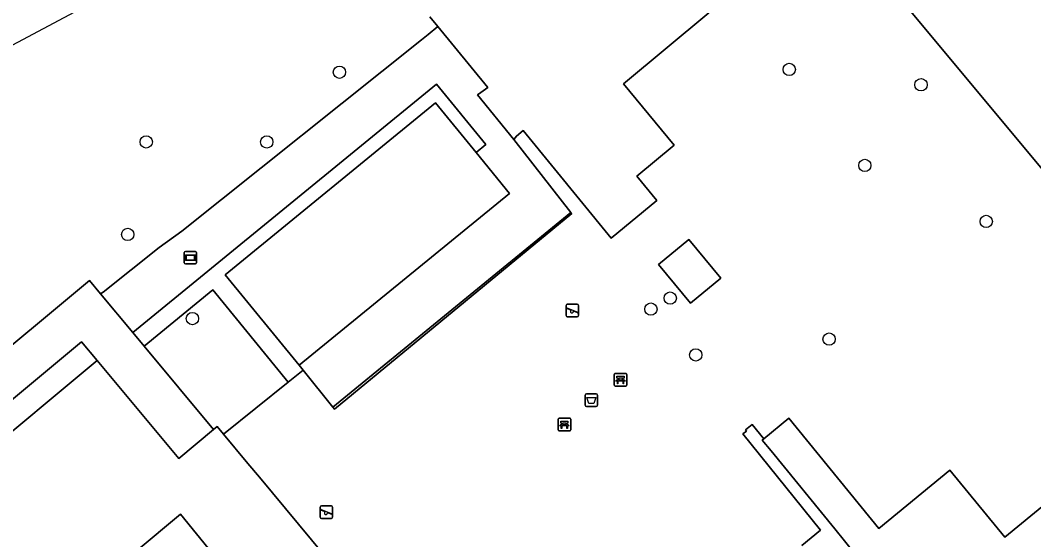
# Model space of a CAD drawing. Extents: x 162073 to 163043, y 381818 to 382561.
# Drawn here: x 162521.9 to 162602.4, y 381957.1 to 381998.3 of the extents above; entities that cross this region are included whole.
import ezdxf

# ---------------------------------------------------------------- set-up
doc = ezdxf.new("R2010")
doc.units = 0
for name, color, linetype in [('IMGEO_Afvalbak', 7, 'Continuous'), ('IMGEO_Bank', 7, 'Continuous'), ('IMGEO_Boom', 7, 'Continuous'), ('IMGEO_Erf', 7, 'Continuous'), ('IMGEO_Groenvoorziening', 7, 'Continuous'), ('IMGEO_Hek', 7, 'Continuous'), ('IMGEO_Informatiebord', 7, 'Continuous'), ('IMGEO_Muur', 7, 'Continuous'), ('IMGEO_Pand', 7, 'Continuous'), ('IMGEO_Pand_vergunning_verleend', 7, 'Continuous'), ('IMGEO_Speelvoorziening', 7, 'Continuous'), ('IMGEO_Voetpad_open', 7, 'Continuous')]:
    doc.layers.add(name, color=color, linetype=linetype)

msp = doc.modelspace()

# ---------------------------------------------------------------- linework, layer by layer
at = {"layer": 'IMGEO_Afvalbak'}
for p, q in [((162566.798, 381967.744), (162566.798, 381968.544)), ((162566.798, 381968.544), (162566.798, 381967.744)), ((162566.898, 381968.644), (162567.688, 381968.644)), ((162567.688, 381968.644), (162566.898, 381968.644)), ((162567.788, 381968.544), (162567.788, 381967.744)), ((162567.788, 381967.744), (162567.788, 381968.544)), ((162567.688, 381967.644), (162566.898, 381967.644)), ((162566.898, 381967.644), (162567.688, 381967.644))]:
    msp.add_line(p, q, dxfattribs=at)
msp.add_lwpolyline([(162566.941, 381968.358), (162567.645, 381968.358), (162567.496, 381967.888), (162567.09, 381967.888), (162566.941, 381968.358)], dxfattribs=at)
for centre, start, end in [((162566.898, 381968.544), 90, 180), ((162566.898, 381968.544), 90, 180), ((162567.688, 381968.544), 0, 90), ((162567.688, 381968.544), 360, 90), ((162566.898, 381967.744), 180, 270), ((162566.898, 381967.744), 180, 270), ((162567.688, 381967.744), 270, 0), ((162567.688, 381967.744), 270, 0)]:
    msp.add_arc(centre, 0.1, start, end, dxfattribs=at)
at = {"layer": 'IMGEO_Bank'}
for p, q in [((162569.115, 381969.339), (162569.115, 381970.18)), ((162569.115, 381970.18), (162569.115, 381969.339)), ((162569.19, 381970.264), (162570.031, 381970.264)), ((162570.031, 381970.264), (162569.19, 381970.264)), ((162569.424, 381969.77), (162569.424, 381969.876)), ((162569.468, 381969.876), (162569.468, 381969.77)), ((162569.756, 381969.882), (162569.474, 381969.882)), ((162569.762, 381969.77), (162569.762, 381969.876)), ((162569.806, 381969.876), (162569.806, 381969.77)), ((162570.115, 381970.189), (162570.115, 381969.348)), ((162570.115, 381969.348), (162570.115, 381970.189)), ((162570.04, 381969.264), (162569.199, 381969.264)), ((162569.199, 381969.264), (162570.04, 381969.264)), ((162569.812, 381969.662), (162569.419, 381969.662)), ((162569.474, 381969.764), (162569.756, 381969.764)), ((162564.654, 381965.783), (162564.654, 381966.624)), ((162564.654, 381966.624), (162564.654, 381965.783)), ((162564.729, 381966.708), (162565.57, 381966.708)), ((162565.57, 381966.708), (162564.729, 381966.708)), ((162565.654, 381966.633), (162565.654, 381965.792)), ((162565.654, 381965.792), (162565.654, 381966.633)), ((162565.351, 381966.106), (162564.958, 381966.106)), ((162564.963, 381966.214), (162564.963, 381966.32)), ((162565.007, 381966.32), (162565.007, 381966.214)), ((162565.295, 381966.326), (162565.013, 381966.326)), ((162565.013, 381966.208), (162565.295, 381966.208)), ((162565.301, 381966.214), (162565.301, 381966.32)), ((162565.345, 381966.32), (162565.345, 381966.214)), ((162565.579, 381965.708), (162564.738, 381965.708)), ((162564.738, 381965.708), (162565.579, 381965.708))]:
    msp.add_line(p, q, dxfattribs=at)
for points in [[(162569.418, 381969.882), (162569.332, 381969.882), (162569.332, 381970.043), (162569.895, 381970.043), (162569.895, 381969.882), (162569.812, 381969.882)], [(162569.362, 381969.662), (162569.22, 381969.662), (162569.332, 381969.764), (162569.418, 381969.764)], [(162569.412, 381969.655), (162569.412, 381969.448), (162569.369, 381969.448), (162569.369, 381969.655)], [(162569.812, 381969.764), (162569.895, 381969.764), (162570.007, 381969.662), (162569.868, 381969.662)], [(162569.862, 381969.655), (162569.862, 381969.448), (162569.818, 381969.448), (162569.818, 381969.655)], [(162564.901, 381966.106), (162564.759, 381966.106), (162564.871, 381966.208), (162564.957, 381966.208)], [(162564.957, 381966.326), (162564.871, 381966.326), (162564.871, 381966.487), (162565.434, 381966.487), (162565.434, 381966.326), (162565.351, 381966.326)], [(162564.951, 381966.099), (162564.951, 381965.892), (162564.908, 381965.892), (162564.908, 381966.099)], [(162565.351, 381966.208), (162565.434, 381966.208), (162565.546, 381966.106), (162565.407, 381966.106)], [(162565.401, 381966.099), (162565.401, 381965.892), (162565.357, 381965.892), (162565.357, 381966.099)]]:
    msp.add_lwpolyline(points, dxfattribs=at)
for centre, radius, start, end in [((162569.193, 381970.186), 0.0779, 92.4484, 184.28452), ((162569.193, 381970.186), 0.0779, 92.4484, 184.28452), ((162569.417, 381969.875), 0.00671, 2.89567, 87.10433), ((162569.474, 381969.875), 0.00671, 92.89567, 177.10433), ((162569.756, 381969.875), 0.00671, 2.89567, 87.10433), ((162569.813, 381969.875), 0.00671, 92.89567, 177.10433), ((162570.037, 381970.186), 0.0779, 2.4484, 94.28452), ((162570.037, 381970.186), 0.0779, 2.4484, 94.28452), ((162569.193, 381969.342), 0.0779, 182.4484, 274.28452), ((162569.193, 381969.342), 0.0779, 182.4484, 274.28452), ((162569.362, 381969.655), 0.00671, 2.89567, 87.10433), ((162569.419, 381969.655), 0.00671, 92.89567, 177.10433), ((162569.417, 381969.771), 0.00671, 272.89567, 357.10433), ((162569.474, 381969.771), 0.00671, 182.89567, 267.10433), ((162569.756, 381969.771), 0.00671, 272.89567, 357.10433), ((162569.813, 381969.771), 0.00671, 182.89567, 267.10433), ((162569.811, 381969.655), 0.00671, 2.89567, 87.10433), ((162569.868, 381969.655), 0.00671, 92.89567, 177.10433), ((162570.037, 381969.342), 0.0779, 272.4484, 4.28452), ((162570.037, 381969.342), 0.0779, 272.4484, 4.28452), ((162564.732, 381966.63), 0.0779, 92.4484, 184.28452), ((162564.732, 381966.63), 0.0779, 92.4484, 184.28452), ((162565.576, 381966.63), 0.0779, 2.4484, 94.28452), ((162565.576, 381966.63), 0.0779, 2.4484, 94.28452), ((162564.901, 381966.099), 0.00671, 2.89567, 87.10433), ((162564.958, 381966.099), 0.00671, 92.89567, 177.10433), ((162564.956, 381966.319), 0.00671, 2.89567, 87.10433), ((162564.956, 381966.215), 0.00671, 272.89567, 357.10433), ((162565.013, 381966.319), 0.00671, 92.89567, 177.10433), ((162565.013, 381966.215), 0.00671, 182.89567, 267.10433), ((162565.295, 381966.319), 0.00671, 2.89567, 87.10433), ((162565.295, 381966.215), 0.00671, 272.89567, 357.10433), ((162565.352, 381966.319), 0.00671, 92.89567, 177.10433), ((162565.352, 381966.215), 0.00671, 182.89567, 267.10433), ((162565.35, 381966.099), 0.00671, 2.89567, 87.10433), ((162565.407, 381966.099), 0.00671, 92.89567, 177.10433), ((162564.732, 381965.786), 0.0779, 182.4484, 274.28452), ((162564.732, 381965.786), 0.0779, 182.4484, 274.28452), ((162565.576, 381965.786), 0.0779, 272.4484, 4.28452), ((162565.576, 381965.786), 0.0779, 272.4484, 4.28452)]:
    msp.add_arc(centre, radius, start, end, dxfattribs=at)
at = {"layer": 'IMGEO_Boom'}
for centre in [(162583.023, 381994.392), (162547.279, 381994.176), (162593.486, 381993.182), (162531.935, 381988.638), (162541.511, 381988.635), (162589.024, 381986.778), (162598.665, 381982.328), (162530.459, 381981.298), (162573.559, 381976.246), (162572.024, 381975.37), (162535.6, 381974.616), (162586.188, 381972.989), (162575.586, 381971.73)]:
    msp.add_circle(centre, 0.489, dxfattribs=at)
at = {"layer": 'IMGEO_Erf'}
for points in [[(162603.283, 381986.282), (162591.851, 382000)], [(162576.619, 381998.877), (162569.838, 381993.258), (162573.877, 381988.381), (162570.898, 381985.912), (162572.494, 381983.984), (162568.882, 381980.991), (162561.881, 381989.541), (162561.347, 381989.103), (162561.149, 381988.838), (162565.666, 381983.047), (162565.74, 381982.952), (162546.891, 381967.439), (162546.755, 381967.578), (162544.401, 381970.512), (162543.219, 381969.567), (162538.067, 381965.451), (162540.007, 381963.125), (162540.919, 381962.03), (162548.165, 381953.339)], [(162489.378, 381945.994), (162527.417, 381977.65), (162528.308, 381976.582), (162528.501, 381976.707), (162532.971, 381980.258), (162534.748, 381981.552), (162553.796, 381996.747), (162554.326, 381997.17), (162555.107, 381997.793), (162554.469, 381998.57)], [(162584.006, 381956.601), (162585.51, 381957.818), (162579.335, 381965.469), (162579.619, 381965.685), (162579.531, 381965.793), (162580.073, 381966.206), (162580.989, 381965.07), (162582.996, 381966.707), (162590.131, 381957.956), (162595.778, 381962.577), (162600.14, 381957.261), (162625.783, 381978.273)], [(162521.92, 381932.008), (162522.115, 381931.767), (162521.874, 381931.571), (162523.331, 381929.779), (162542.062, 381945.012), (162540.598, 381946.811), (162540.505, 381946.734), (162540.309, 381946.974), (162542.837, 381949.03), (162538.114, 381954.837), (162534.655, 381959.09), (162507.558, 381936.537)]]:
    msp.add_lwpolyline(points, dxfattribs=at)
msp.add_lwpolyline([(162575.18, 381975.846), (162572.642, 381978.912), (162575.046, 381980.902), (162577.584, 381977.836)], close=True, dxfattribs=at)
at = {"layer": 'IMGEO_Groenvoorziening'}
for points in [[(162538.067, 381965.451), (162543.219, 381969.567), (162537.237, 381976.898), (162531.773, 381972.431), (162537.29, 381965.824), (162537.565, 381966.054)], [(162528.039, 381971.287), (162526.778, 381972.779), (162491.482, 381943.405), (162499.145, 381934.054), (162505.384, 381939.152), (162498.859, 381947.001)]]:
    msp.add_lwpolyline(points, close=True, dxfattribs=at)
at = {"layer": 'IMGEO_Hek'}
for points in [[(162554.326, 381997.17), (162555.107, 381997.793)], [(162561.149, 381988.838), (162565.666, 381983.047)], [(162544.081, 381970.91), (162544.401, 381970.512)], [(162544.401, 381970.512), (162546.755, 381967.578)], [(162579.531, 381965.793), (162580.073, 381966.206)], [(162580.073, 381966.206), (162580.989, 381965.07)]]:
    msp.add_lwpolyline(points, dxfattribs=at)
at = {"layer": 'IMGEO_Informatiebord'}
for p, q in [((162534.946, 381979.052), (162534.946, 381979.852)), ((162534.946, 381979.852), (162534.946, 381979.052)), ((162535.046, 381979.952), (162535.836, 381979.952)), ((162535.836, 381979.952), (162535.046, 381979.952)), ((162535.936, 381979.852), (162535.936, 381979.052)), ((162535.936, 381979.052), (162535.936, 381979.852)), ((162535.836, 381978.952), (162535.046, 381978.952)), ((162535.046, 381978.952), (162535.836, 381978.952))]:
    msp.add_line(p, q, dxfattribs=at)
for points in [[(162535.047, 381979.684), (162535.835, 381979.684), (162535.835, 381979.22), (162535.047, 381979.22), (162535.047, 381979.684)], [(162535.112, 381979.619), (162535.112, 381979.285), (162535.77, 381979.285), (162535.77, 381979.619), (162535.112, 381979.619)]]:
    msp.add_lwpolyline(points, dxfattribs=at)
for centre, start, end in [((162535.046, 381979.852), 90, 180), ((162535.046, 381979.852), 90, 180), ((162535.836, 381979.852), 0, 90), ((162535.836, 381979.852), 360, 90), ((162535.046, 381979.052), 180, 270), ((162535.046, 381979.052), 180, 270), ((162535.836, 381979.052), 270, 0), ((162535.836, 381979.052), 270, 0)]:
    msp.add_arc(centre, 0.1, start, end, dxfattribs=at)
at = {"layer": 'IMGEO_Muur'}
msp.add_lwpolyline([(162565.666, 381983.047), (162546.755, 381967.578), (162546.891, 381967.439), (162565.74, 381982.952)], close=True, dxfattribs=at)
at = {"layer": 'IMGEO_Pand'}
for points in [[(162591.851, 382000), (162603.283, 381986.282)], [(162554.469, 381998.57), (162555.107, 381997.793), (162559.085, 381992.947), (162558.503, 381992.573), (162558.256, 381992.371), (162561.149, 381988.838), (162561.347, 381989.103), (162561.881, 381989.541), (162568.882, 381980.991), (162572.494, 381983.984), (162570.898, 381985.912), (162573.877, 381988.381), (162569.838, 381993.258), (162576.619, 381998.877)]]:
    msp.add_lwpolyline(points, dxfattribs=at)
for points in [[(162544.081, 381970.91), (162560.784, 381984.559), (162558.145, 381987.789), (162554.918, 381991.738), (162538.214, 381978.088)], [(162575.18, 381975.846), (162577.584, 381977.836), (162575.046, 381980.902), (162572.642, 381978.912)], [(162608.939, 381930.467), (162633.469, 381950.533), (162630.873, 381953.706), (162633.564, 381955.907), (162633.898, 381955.497), (162640.017, 381960.503), (162625.783, 381978.273), (162600.14, 381957.261), (162595.778, 381962.577), (162590.131, 381957.956), (162582.996, 381966.707), (162580.989, 381965.07), (162580.873, 381964.976), (162581.57, 381964.121), (162586.627, 381957.92), (162589.722, 381954.124), (162594.392, 381948.398), (162594.733, 381948.676), (162596.627, 381946.361), (162596.286, 381946.083), (162596.393, 381945.952), (162598.107, 381943.844), (162605.386, 381934.855), (162605.792, 381934.353)], [(162542.837, 381949.03), (162548.165, 381953.339), (162540.919, 381962.03), (162540.007, 381963.125), (162538.067, 381965.451), (162537.565, 381966.054), (162537.29, 381965.824), (162534.514, 381963.506), (162528.039, 381971.287), (162498.859, 381947.001), (162505.384, 381939.152), (162507.558, 381936.537), (162534.655, 381959.09), (162538.114, 381954.837)]]:
    msp.add_lwpolyline(points, close=True, dxfattribs=at)
at = {"layer": 'IMGEO_Pand_vergunning_verleend'}
msp.add_lwpolyline([(162506.081, 382012.787), (162537.921, 382030.563), (162540.97, 382025.099), (162552.035, 382031.277), (162550.142, 382034.668), (162552.563, 382036.019), (162551.527, 382037.874), (162556.827, 382040.832), (162559.133, 382036.702), (162567.615, 382040.58), (162572.407, 382031.568), (162571.087, 382030.866), (162573.731, 382025.895), (162561.053, 382019.153), (162561.748, 382017.847), (162515.96, 381993.499)], close=True, dxfattribs=at)
at = {"layer": 'IMGEO_Speelvoorziening'}
for p, q in [((162565.284, 381974.855), (162565.284, 381975.655)), ((162565.284, 381975.655), (162565.284, 381974.855)), ((162565.353, 381975.48), (162566.229, 381975.127)), ((162565.384, 381975.755), (162566.174, 381975.755)), ((162566.174, 381975.755), (162565.384, 381975.755)), ((162566.274, 381975.655), (162566.274, 381974.855)), ((162566.274, 381974.855), (162566.274, 381975.655)), ((162565.667, 381975.283), (162565.328, 381975.42)), ((162566.174, 381974.755), (162565.384, 381974.755)), ((162565.384, 381974.755), (162566.174, 381974.755)), ((162566.205, 381975.067), (162565.865, 381975.204)), ((162545.75, 381958.846), (162545.75, 381959.646)), ((162545.75, 381959.646), (162545.75, 381958.846)), ((162546.133, 381959.274), (162545.794, 381959.411)), ((162545.819, 381959.471), (162546.695, 381959.118)), ((162545.85, 381959.746), (162546.64, 381959.746)), ((162546.64, 381959.746), (162545.85, 381959.746)), ((162546.74, 381959.646), (162546.74, 381958.846)), ((162546.74, 381958.846), (162546.74, 381959.646)), ((162546.64, 381958.746), (162545.85, 381958.746)), ((162545.85, 381958.746), (162546.64, 381958.746)), ((162546.671, 381959.058), (162546.331, 381959.195))]:
    msp.add_line(p, q, dxfattribs=at)
for centre, radius, start, end in [((162565.384, 381975.655), 0.1, 90, 180), ((162565.384, 381975.655), 0.1, 90, 180), ((162565.341, 381975.45), 0.0327, 68.07798, 248.07798), ((162566.174, 381975.655), 0.1, 0, 90), ((162566.174, 381975.655), 0.1, 360, 90), ((162565.384, 381974.855), 0.1, 180, 270), ((162565.384, 381974.855), 0.1, 180, 270), ((162565.746, 381975.193), 0.12, 130.99278, 5.16318), ((162566.174, 381974.855), 0.1, 270, 0), ((162566.174, 381974.855), 0.1, 270, 0), ((162566.217, 381975.097), 0.0327, 248.07798, 68.07798), ((162545.85, 381959.646), 0.1, 90, 180), ((162545.85, 381959.646), 0.1, 90, 180), ((162545.807, 381959.441), 0.0327, 68.07798, 248.07798), ((162546.64, 381959.646), 0.1, 0, 90), ((162546.64, 381959.646), 0.1, 360, 90), ((162545.85, 381958.846), 0.1, 180, 270), ((162545.85, 381958.846), 0.1, 180, 270), ((162546.212, 381959.184), 0.12, 130.99278, 5.16318), ((162546.64, 381958.846), 0.1, 270, 0), ((162546.64, 381958.846), 0.1, 270, 0), ((162546.683, 381959.088), 0.0327, 248.07798, 68.07798)]:
    msp.add_arc(centre, radius, start, end, dxfattribs=at)
at = {"layer": 'IMGEO_Voetpad_open'}
for points in [[(162561.149, 381988.838), (162558.256, 381992.371), (162558.503, 381992.573), (162559.085, 381992.947), (162555.107, 381997.793), (162554.326, 381997.17), (162553.796, 381996.747), (162534.748, 381981.552), (162532.971, 381980.258), (162528.501, 381976.707), (162528.308, 381976.582), (162530.876, 381973.506), (162555.001, 381993.226), (162558.921, 381988.423), (162558.145, 381987.789), (162560.784, 381984.559), (162544.081, 381970.91), (162544.401, 381970.512), (162546.755, 381967.578), (162565.666, 381983.047)], [(162558.145, 381987.789), (162558.921, 381988.423), (162555.001, 381993.226), (162530.876, 381973.506), (162531.773, 381972.431), (162537.237, 381976.898), (162543.219, 381969.567), (162544.401, 381970.512), (162544.081, 381970.91), (162538.214, 381978.088), (162554.918, 381991.738)], [(162537.29, 381965.824), (162531.773, 381972.431), (162530.876, 381973.506), (162528.308, 381976.582), (162527.417, 381977.65), (162489.378, 381945.994), (162491.482, 381943.405), (162526.778, 381972.779), (162528.039, 381971.287), (162534.514, 381963.506)]]:
    msp.add_lwpolyline(points, close=True, dxfattribs=at)
msp.add_lwpolyline([(162589.722, 381954.124), (162586.627, 381957.92), (162581.57, 381964.121), (162580.873, 381964.976), (162580.989, 381965.07), (162580.073, 381966.206), (162579.531, 381965.793), (162579.619, 381965.685), (162579.335, 381965.469), (162585.51, 381957.818), (162584.006, 381956.601)], dxfattribs=at)

doc.saveas('drawing.dxf')
